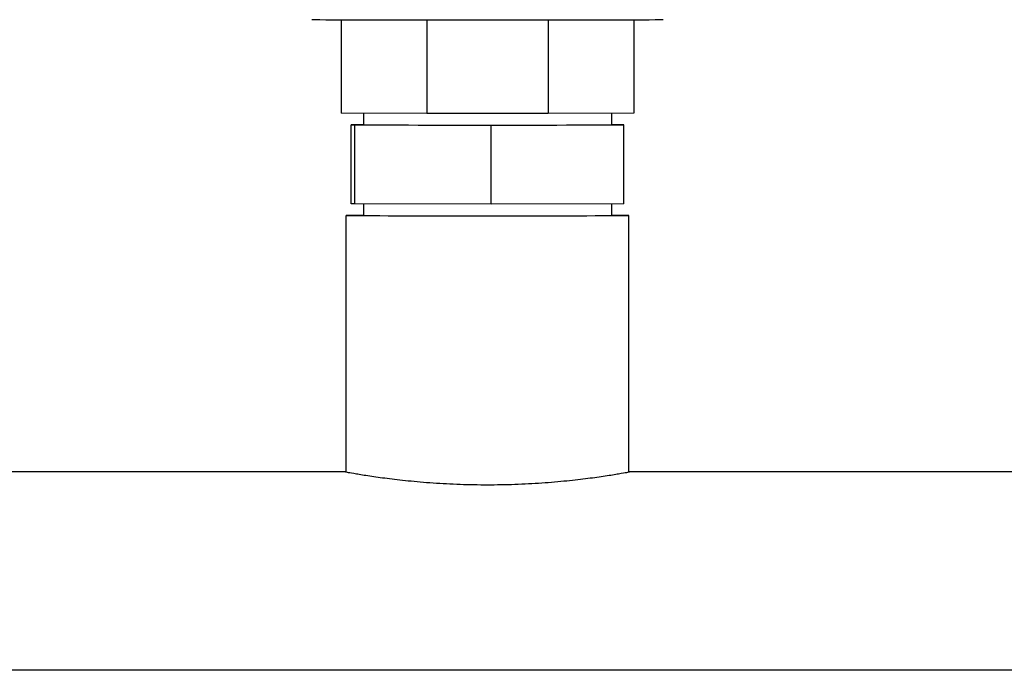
# Model space of a CAD drawing. Extents: x -89225 to 110569, y 13360 to 87647.
# Tile 410 of 478: x 86753 to 86921, y 67182 to 67294. Entities that reach past the tile are written whole.
import ezdxf

# ---------------------------------------------------------------- set-up
doc = ezdxf.new("R2010")
doc.units = 0
doc.layers.add('Iv-Lines 035', color=4, linetype='Continuous')

# ---------------------------------------------------------------- blocks, each defined once
blk = doc.blocks.new('Bordes been 4 ZAZ')
blk.add_line((1204017.64, -964187.91, 1600), (1202758.64, -964187.91, 1600))
blk = doc.blocks.new('Beuchtingstank doorsnede')
for p, q in [((1199588.45, -938109.93), (1199588.45, -938125.92)), ((1199603.09, -938109.94), (1199603.09, -938125.94)), ((1199623.8, -938109.94), (1199623.8, -938125.94)), ((1199638.45, -938109.93), (1199638.45, -938125.92)), ((1199603.09, -938125.94), (1199588.45, -938125.92)), ((1199592.25, -938125.93), (1199592.25, -938127.91)), ((1199623.8, -938125.94), (1199603.09, -938125.94)), ((1199638.45, -938125.92), (1199623.8, -938125.94)), ((1199634.65, -938125.93), (1199634.65, -938127.91)), ((1199590.15, -938127.9), (1199590.76, -938127.92)), ((1199590.15, -938141.4), (1199590.15, -938127.9)), ((1199592.25, -938127.9), (1199590.15, -938127.9)), ((1199590.76, -938127.92), (1199614.06, -938127.94)), ((1199590.76, -938141.42), (1199590.76, -938127.92)), ((1199614.06, -938127.94), (1199636.75, -938127.92)), ((1199614.06, -938141.44), (1199614.06, -938127.94)), ((1199636.14, -938127.9), (1199634.65, -938127.9)), ((1199636.75, -938127.92), (1199636.14, -938127.9)), ((1199636.75, -938141.42), (1199636.75, -938127.92)), ((1199590.76, -938141.42), (1199590.15, -938141.4)), ((1199614.06, -938141.44), (1199590.76, -938141.42)), ((1199592.25, -938141.43), (1199592.25, -938143.41)), ((1199636.75, -938141.42), (1199614.06, -938141.44)), ((1199634.65, -938141.43), (1199634.65, -938143.41)), ((1199589.3, -938187.24), (1199589.3, -938143.41)), ((1199637.6, -938187.24), (1199637.6, -938143.41)), ((1199589.2, -938187.22), (1199289.45, -938187.22)), ((1199737.45, -938187.22), (1199637.7, -938187.22))]:
    blk.add_line(p, q)
for centre, major_axis, start_param, end_param in [((1199613.45, -938109.91), (30, 0), 3.141593, 6.283185), ((1199613.45, -938127.91), (21.2, 0), 3.141593, 6.283185), ((1199613.45, -938143.41), (24.15, 0), 2.642144, 6.782634)]:
    blk.add_ellipse(centre, major_axis=major_axis, ratio=0.000913, start_param=start_param, end_param=end_param)
blk.add_open_spline([(1199589.3, -938187.24), (1199589.23, -938187.23), (1199589.2, -938187.22), (1199589.2, -938187.22), (1199589.35, -938187.25), (1199589.96, -938187.36), (1199590.43, -938187.44), (1199591.67, -938187.65), (1199592.44, -938187.77), (1199594.22, -938188.04), (1199595.23, -938188.18), (1199597.38, -938188.46), (1199598.59, -938188.6), (1199601.24, -938188.86), (1199602.67, -938188.99), (1199605.65, -938189.2), (1199607.21, -938189.28), (1199610.35, -938189.39), (1199611.92, -938189.42), (1199613.45, -938189.42), (1199614.97, -938189.42), (1199616.55, -938189.39), (1199619.69, -938189.28), (1199621.24, -938189.2), (1199624.23, -938188.99), (1199625.66, -938188.86), (1199628.31, -938188.6), (1199629.52, -938188.46), (1199631.67, -938188.18), (1199632.68, -938188.04), (1199634.46, -938187.77), (1199635.23, -938187.65), (1199636.47, -938187.44), (1199636.94, -938187.36), (1199637.55, -938187.25), (1199637.7, -938187.22), (1199637.7, -938187.22)], degree=3, knots=[-3.879419, -3.879419, -3.879419, -3.879419, -3.662226, -3.662226, -3.204456, -3.204456, -2.746686, -2.746686, -2.288915, -2.288915, -1.831145, -1.831145, -1.373359, -1.373359, -0.915572, -0.915572, -0.457786, -0.457786, 0, 0, 0, 0.457786, 0.457786, 0.915572, 0.915572, 1.373359, 1.373359, 1.831145, 1.831145, 2.288915, 2.288915, 2.746686, 2.746686, 3.204456, 3.204456, 3.662226, 3.662226, 3.662226, 3.662226])
blk.add_open_spline([(1199637.7, -938187.22), (1199637.7, -938187.22), (1199637.67, -938187.23), (1199637.6, -938187.24)], degree=3)

msp = doc.modelspace()

# ---------------------------------------------------------------- block references
at = {"layer": 'Iv-Lines 035'}
for name, p in [('Bordes been 4 ZAZ', (-1116803.02, 1031370.19, -1600)), ('Beuchtingstank doorsnede', (-1112780.93, 1005403.43))]:
    msp.add_blockref(name, p, dxfattribs=at)

doc.saveas('drawing.dxf')
